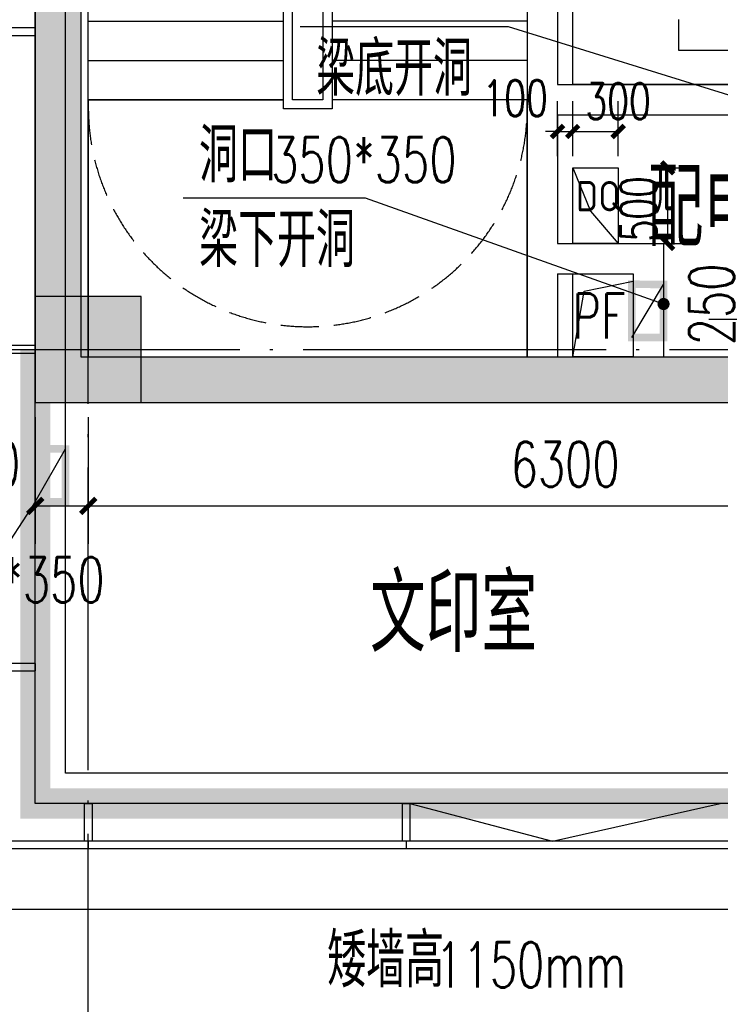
# Model space of a CAD drawing. Extents: x 797781 to 1255204, y 21234 to 1024248.
# Tile 672 of 1056: x 896055 to 900683, y 756704 to 763210. Entities that reach past the tile are written whole.
import ezdxf

# ---------------------------------------------------------------- set-up
doc = ezdxf.new("R2010")
doc.units = 0
doc.header["$LTSCALE"] = 1000
doc.header["$MEASUREMENT"] = 0
for name, pattern in [('230303生产综合楼-平面图_t8$0$DASH', [0.35, 0.25, -0.1]), ('230303生产综合楼-平面图_t8$0$DOTE', [2.42, 2, -0.2, 0.02, -0.2]), ('__DASH', [0.35, 0.25, -0.1])]:
    doc.linetypes.add(name, pattern=pattern)
for name, color, linetype in [('230303生产综合楼-平面图_t8$0$3T_WOOD', 21, 'Continuous'), ('230303生产综合楼-平面图_t8$0$COLUMN', 40, 'Continuous'), ('230303生产综合楼-平面图_t8$0$CURTWALL', 4, 'Continuous'), ('230303生产综合楼-平面图_t8$0$DIM_LEAD', 3, 'Continuous'), ('230303生产综合楼-平面图_t8$0$DIM_SYMB', 3, 'Continuous'), ('230303生产综合楼-平面图_t8$0$DOTE', 1, '230303生产综合楼-平面图_t8$0$DOTE'), ('230303生产综合楼-平面图_t8$0$EVTR', 2, 'Continuous'), ('230303生产综合楼-平面图_t8$0$H-楼板留洞', 6, 'Continuous'), ('230303生产综合楼-平面图_t8$0$PUB_DIM', 3, 'Continuous'), ('230303生产综合楼-平面图_t8$0$PUB_HATCH', 8, 'Continuous'), ('230303生产综合楼-平面图_t8$0$PUB_TEXT', 7, 'Continuous'), ('230303生产综合楼-平面图_t8$0$STAIR', 2, 'Continuous'), ('230303生产综合楼-平面图_t8$0$WALL', 40, 'Continuous'), ('230303生产综合楼-平面图_t8$0$条件', 7, 'Continuous'), ('230303生产综合楼-平面图_t8$0$板洞', 6, 'Continuous'), ('230303生产综合楼-平面图_t8$0$水管', 4, 'Continuous'), ('230303生产综合楼-平面图_t8$0$看线', 115, 'Continuous'), ('230303生产综合楼-平面图_t8$0$轮廓', 2, 'Continuous'), ('230303生产综合楼-平面图_t8$0$通风', 7, 'Continuous'), ('DIM_LEAD', 3, 'Continuous'), ('DIM_SYMB', 3, 'Continuous'), ('PUB_DIM', 3, 'Continuous'), ('PUB_HATCH', 8, 'Continuous'), ('PUB_TEXT', 7, 'Continuous'), ('TEL_TEXT', 7, 'Continuous'), ('电-强电平面-标注', 3, 'Continuous')]:
    doc.layers.add(name, color=color, linetype=linetype)
doc.styles.add('230303生产综合楼-平面图_t8$0$_TCH_DIM', font='SIMPLEX', dxfattribs={"bigfont": 'GBCBIG'})
doc.styles.add('230303生产综合楼-平面图_T8$0$_TCH_DIM_T3', font='SIMPLEX', dxfattribs={"width": 0.705882, "bigfont": 'GBCBIG'})
doc.styles.add('_TCH_DIM', font='SIMPLEX', dxfattribs={"bigfont": 'GBCBIG'})
doc.styles.add('_TCH_DIM_T3', font='SIMPLEX', dxfattribs={"width": 0.705882, "bigfont": 'GBCBIG'})
doc.styles.get("Standard").update_dxf_attribs({"font": 'gbenor.shx', "bigfont": 'gbcbig.shx'})
doc.dimstyles.new('230303生产综合楼-平面图_T8$0$_TCH_ARCH&&100', dxfattribs={"dimtxt": 297.5, "dimasz": 100, "dimexe": 250, "dimexo": 300, "dimgap": 126.25, "dimtad": 1, "dimdec": 0, "dimzin": 0, "dimdsep": 46, "dimtxsty": '230303生产综合楼-平面图_T8$0$_TCH_DIM_T3', "dimblk": '230303生产综合楼-平面图_t8$0$_ArchTick', "dimcen": 0.09, "dimclrt": 7, "dimazin": 2, "dimtfac": 1, "dimtdec": 0, "dimtix": 1, "dimtmove": 2, "dimatfit": 3, "dimfxl": 1, "dimtolj": 1, "dimtzin": 0, "dimarcsym": 0})
doc.dimstyles.new('_TCH_ARCH&&80', dxfattribs={"dimtxt": 238, "dimasz": 80, "dimexe": 200, "dimexo": 240, "dimgap": 101, "dimtad": 1, "dimdec": 0, "dimzin": 0, "dimdsep": 46, "dimtxsty": '_TCH_DIM_T3', "dimblk": 'ARCHTICK', "dimcen": 0.09, "dimclrt": 7, "dimazin": 2, "dimtfac": 1, "dimtdec": 0, "dimtix": 1, "dimtmove": 2, "dimatfit": 3, "dimfxl": 1, "dimtolj": 1, "dimtzin": 0, "dimarcsym": 0})

# ---------------------------------------------------------------- blocks, each defined once
blk = doc.blocks.new('AQ9-10')
at = {"color": 6, "linetype": '__DASH', "ltscale": 4, "const_width": 200}
blk.add_lwpolyline([(1014066.2, 663199.9), (1014066.2, 660199.9), (1020716.2, 660199.9)], dxfattribs=at)
at = {"layer": 'DIM_SYMB'}
blk.add_lwpolyline([(1017949.1, 658872, 0, 0, 0), (1015533.4, 658872, 0, 0, 0), (1015533.4, 659899.9, 80, 0, 0), (1015533.4, 660199.9, 0, 0, 0)], format="xyseb", dxfattribs=at)
at = {"layer": 'PUB_TEXT', "style": '_TCH_DIM'}
blk.add_text('矮墙高', height=357.45, dxfattribs=at).set_placement((1015994.2, 658984.5))
at = {"layer": 'PUB_TEXT', "style": '_TCH_DIM', "width": 0.705882}
blk.add_text('1150mm', height=297.5, dxfattribs=at).set_placement((1016709.1, 658984.5))
blk = doc.blocks.new('ddddkkkkk')
at = {"layer": 'TEL_TEXT', "color": 3, "linetype": 'ByBlock'}
for p, q in [((1870760.3, -13731.7), (1870877.7, -14019.1)), ((1870877.7, -14019.1), (1871060.3, -14231.7))]:
    blk.add_line(p, q, dxfattribs=at)
blk.add_lwpolyline([(1871060.3, -13731.7), (1871060.3, -14231.7), (1870760.3, -14231.7), (1870760.3, -13731.7)], close=True, dxfattribs=at)
blk = doc.blocks.new('_ArchTick')
at = {"color": 0, "linetype": 'ByBlock', "const_width": 0.4}
blk.add_lwpolyline([(-0.5, -0.5), (0.5, 0.5)], dxfattribs=at)
blk = doc.blocks.new('*D6728')
at = {"layer": 'Defpoints', "color": 0, "transparency": 16777216}
for p in [(795537.1, 568966), (795864.7, 568966), (795537.1, 568466)]:
    blk.add_point(p, dxfattribs=at)
at = {"layer": 'PUB_DIM', "color": 0, "lineweight": -2, "transparency": 16777216}
for p, q in [((795777.1, 568966), (796064.7, 568966)), ((795864.7, 568466), (795864.7, 568966)), ((795777.1, 568466), (796064.7, 568466))]:
    blk.add_line(p, q, dxfattribs=at)
at = {"layer": 'PUB_DIM', "color": 0, "lineweight": -2, "transparency": 16777216, "xscale": 80, "yscale": 80, "zscale": 80}
for p, rotation in [((795864.7, 568966), 90), ((795864.7, 568466), 270)]:
    blk.add_blockref('_ArchTick', p, dxfattribs=dict(at, rotation=rotation))
at = {"layer": 'PUB_DIM', "color": 7, "transparency": 16777216, "insert": (795671.6, 568695), "char_height": 238, "attachment_point": 5, "rotation": 90, "style": '_TCH_DIM_T3'}
blk.add_mtext('\\A1;500', dxfattribs=at)
blk = doc.blocks.new('*D6729')
at = {"layer": 'Defpoints', "color": 0, "transparency": 16777216}
for p in [(795237.1, 569206), (795137.1, 568803.3), (795237.1, 568803.3)]:
    blk.add_point(p, dxfattribs=at)
at = {"layer": 'PUB_DIM', "color": 0, "lineweight": -2, "transparency": 16777216}
for p, q in [((795137.1, 569043.3), (795137.1, 569406)), ((795237.1, 569043.3), (795237.1, 569406)), ((795137.1, 569206), (795057.1, 569206)), ((795137.1, 569206), (795237.1, 569206)), ((795237.1, 569206), (795317.1, 569206))]:
    blk.add_line(p, q, dxfattribs=at)
at = {"layer": 'PUB_DIM', "color": 0, "lineweight": -2, "transparency": 16777216, "xscale": 80, "yscale": 80, "zscale": 80}
blk.add_blockref('_ArchTick', (795137.1, 569206), dxfattribs=at)
at = {"layer": 'PUB_DIM', "color": 0, "lineweight": -2, "transparency": 16777216, "xscale": 80, "yscale": 80, "zscale": 80, "rotation": 180}
blk.add_blockref('_ArchTick', (795237.1, 569206), dxfattribs=at)
at = {"layer": 'PUB_DIM', "color": 7, "transparency": 16777216, "insert": (794857.1, 569426), "char_height": 238, "attachment_point": 5, "style": '_TCH_DIM_T3'}
blk.add_mtext('\\A1;100', dxfattribs=at)
blk = doc.blocks.new('*D6730')
at = {"layer": 'Defpoints', "color": 0, "transparency": 16777216}
for p in [(795537.1, 569206), (795237.1, 568803.3), (795537.1, 568803.3)]:
    blk.add_point(p, dxfattribs=at)
at = {"layer": 'PUB_DIM', "color": 0, "lineweight": -2, "transparency": 16777216}
for p, q in [((795237.1, 569043.3), (795237.1, 569406)), ((795537.1, 569043.3), (795537.1, 569406)), ((795237.1, 569206), (795537.1, 569206))]:
    blk.add_line(p, q, dxfattribs=at)
at = {"layer": 'PUB_DIM', "color": 0, "lineweight": -2, "transparency": 16777216, "xscale": 80, "yscale": 80, "zscale": 80, "rotation": 180}
blk.add_blockref('_ArchTick', (795237.1, 569206), dxfattribs=at)
at = {"layer": 'PUB_DIM', "color": 0, "lineweight": -2, "transparency": 16777216, "xscale": 80, "yscale": 80, "zscale": 80}
blk.add_blockref('_ArchTick', (795537.1, 569206), dxfattribs=at)
at = {"layer": 'PUB_DIM', "color": 7, "transparency": 16777216, "insert": (795537.1, 569406), "char_height": 238, "attachment_point": 5, "style": '_TCH_DIM_T3'}
blk.add_mtext('\\A1;300', dxfattribs=at)
blk = doc.blocks.new('230303生产综合楼-平面图_t8$0$10FND')
at = {"layer": '230303生产综合楼-平面图_t8$0$DIM_LEAD'}
blk.add_line((1095251.1, 559973.9), (1094746.6, 559205.4), dxfattribs=at)
at = {"layer": '230303生产综合楼-平面图_t8$0$通风', "color": 1, "const_width": 50, "elevation": 6100}
blk.add_lwpolyline([(1095451.1, 560323.9), (1095451.1, 559973.9), (1095251.1, 559973.9), (1095251.1, 560325.8), (1095451.1, 560323.9)], dxfattribs=at)
at = {"layer": '230303生产综合楼-平面图_t8$0$通风', "color": 1, "elevation": 6100}
blk.add_lwpolyline([(1095251.1, 559973.9), (1095451.1, 560323.9)], dxfattribs=at)
at = {"layer": '230303生产综合楼-平面图_t8$0$PUB_TEXT', "style": '230303生产综合楼-平面图_t8$0$_TCH_DIM'}
blk.add_text('防雨百叶洞口', height=357.45, dxfattribs=at).set_placement((1093055.2, 559310.4))
at = {"layer": '230303生产综合楼-平面图_t8$0$PUB_TEXT', "style": '230303生产综合楼-平面图_t8$0$_TCH_DIM', "width": 0.705882}
blk.add_text('350*350', height=297.5, dxfattribs=at).set_placement((1094484.9, 559310.4))
blk = doc.blocks.new('230303生产综合楼-平面图_t8$0$6WLGJ')
at = {"layer": '230303生产综合楼-平面图_t8$0$3T_WOOD'}
for points in [[(1012941.3, 372111.9), (1012941.3, 372061.9), (1013191.4, 372061.9), (1013191.4, 372111.9)], [(1012941.3, 370011.9), (1012941.3, 369961.9), (1013191.4, 369961.9), (1013191.4, 370011.9)], [(1012941.3, 367911.9), (1012941.3, 367861.9), (1013191.4, 367861.9), (1013191.4, 367911.9)], [(1013566.3, 366736.9), (1013516.3, 366736.9), (1013516.3, 366986.9), (1013566.3, 366986.9)], [(1015666.3, 366736.9), (1015616.3, 366736.9), (1015616.3, 366986.9), (1015666.3, 366986.9)]]:
    blk.add_lwpolyline(points, close=True, dxfattribs=at)
for points in [[(1013541.3, 366736.9), (1013541.4, 366686.9)], [(1013541.3, 366736.9), (1013541.4, 366686.9)], [(1015641.3, 366736.9), (1015641.4, 366686.9)]]:
    blk.add_lwpolyline(points, dxfattribs=at)
blk = doc.blocks.new('230303生产综合楼-平面图_t8$0$_ArchTick')
at = {"color": 0, "linetype": 'ByBlock', "const_width": 0.3}
blk.add_lwpolyline([(-0.5, -0.5), (0.5, 0.5)], dxfattribs=at)
blk = doc.blocks.new('*D6266')
at = {"layer": '230303生产综合楼-平面图_t8$0$PUB_DIM', "color": 0, "lineweight": -2, "transparency": 16777216}
for p, q in [((722698.3, 272019.9), (722698.3, 271184)), ((723048.3, 272019.9), (723048.3, 271184)), ((722698.3, 271434), (723048.3, 271434))]:
    blk.add_line(p, q, dxfattribs=at)
at = {"layer": 'Defpoints', "color": 0, "transparency": 16777216}
for p in [(722698.3, 272319.9), (723048.3, 272319.9), (723048.3, 271434)]:
    blk.add_point(p, dxfattribs=at)
at = {"layer": '230303生产综合楼-平面图_t8$0$PUB_DIM', "color": 0, "lineweight": -2, "transparency": 16777216, "xscale": 100, "yscale": 100, "zscale": 100, "rotation": 180}
blk.add_blockref('230303生产综合楼-平面图_t8$0$_ArchTick', (722698.3, 271434), dxfattribs=at)
at = {"layer": '230303生产综合楼-平面图_t8$0$PUB_DIM', "color": 0, "lineweight": -2, "transparency": 16777216, "xscale": 100, "yscale": 100, "zscale": 100}
blk.add_blockref('230303生产综合楼-平面图_t8$0$_ArchTick', (723048.3, 271434), dxfattribs=at)
at = {"layer": '230303生产综合楼-平面图_t8$0$PUB_DIM', "color": 7, "transparency": 16777216, "insert": (722328.3, 271709), "char_height": 297.5, "attachment_point": 5, "style": '230303生产综合楼-平面图_T8$0$_TCH_DIM_T3'}
blk.add_mtext('\\A1;350', dxfattribs=at)
blk = doc.blocks.new('*D6267')
at = {"layer": '230303生产综合楼-平面图_t8$0$PUB_DIM', "color": 0, "lineweight": -2, "transparency": 16777216}
for p, q in [((723048.3, 272019.9), (723048.3, 271184)), ((729348.3, 272019.9), (729348.3, 271184)), ((723048.3, 271434), (729348.3, 271434))]:
    blk.add_line(p, q, dxfattribs=at)
at = {"layer": 'Defpoints', "color": 0, "transparency": 16777216}
for p in [(723048.3, 272319.9), (729348.3, 272319.9), (729348.3, 271434)]:
    blk.add_point(p, dxfattribs=at)
at = {"layer": '230303生产综合楼-平面图_t8$0$PUB_DIM', "color": 0, "lineweight": -2, "transparency": 16777216, "xscale": 100, "yscale": 100, "zscale": 100, "rotation": 180}
blk.add_blockref('230303生产综合楼-平面图_t8$0$_ArchTick', (723048.3, 271434), dxfattribs=at)
at = {"layer": '230303生产综合楼-平面图_t8$0$PUB_DIM', "color": 0, "lineweight": -2, "transparency": 16777216, "xscale": 100, "yscale": 100, "zscale": 100}
blk.add_blockref('230303生产综合楼-平面图_t8$0$_ArchTick', (729348.3, 271434), dxfattribs=at)
at = {"layer": '230303生产综合楼-平面图_t8$0$PUB_DIM', "color": 7, "transparency": 16777216, "insert": (726198.3, 271709), "char_height": 297.5, "attachment_point": 5, "style": '230303生产综合楼-平面图_T8$0$_TCH_DIM_T3'}
blk.add_mtext('\\A1;6300', dxfattribs=at)
blk = doc.blocks.new('*D6269')
at = {"layer": '230303生产综合楼-平面图_t8$0$PUB_DIM', "color": 0, "lineweight": -2, "transparency": 16777216}
for p, q in [((727441.9, 272667.8), (727441.9, 272767.8)), ((727148.3, 272667.8), (727691.9, 272667.8)), ((727441.9, 272417.9), (727441.9, 272667.8)), ((727148.3, 272417.9), (727691.9, 272417.9)), ((727441.9, 272417.9), (727441.9, 272317.9))]:
    blk.add_line(p, q, dxfattribs=at)
at = {"layer": 'Defpoints', "color": 0, "transparency": 16777216}
for p in [(726848.3, 272667.8), (727441.9, 272667.8), (726848.3, 272417.9)]:
    blk.add_point(p, dxfattribs=at)
at = {"layer": '230303生产综合楼-平面图_t8$0$PUB_DIM', "color": 0, "lineweight": -2, "transparency": 16777216, "xscale": 100, "yscale": 100, "zscale": 100}
for p, rotation in [((727441.9, 272667.8), 270), ((727441.9, 272417.9), 90)]:
    blk.add_blockref('230303生产综合楼-平面图_t8$0$_ArchTick', p, dxfattribs=dict(at, rotation=rotation))
at = {"layer": '230303生产综合楼-平面图_t8$0$PUB_DIM', "color": 7, "transparency": 16777216, "insert": (727166.9, 272765.4), "char_height": 297.5, "attachment_point": 5, "rotation": 90, "style": '230303生产综合楼-平面图_T8$0$_TCH_DIM_T3'}
blk.add_mtext('\\A1;250', dxfattribs=at)
blk = doc.blocks.new('_FZH')
blk.add_lwpolyline([(-0.5, -0.5), (0.5, -0.5), (0.5, 0.5), (-0.5, 0.5)], close=True)
at = {"layer": 'PUB_HATCH'}
blk.add_solid([(-0.5, -0.5), (0.5, -0.5), (-0.5, 0.5), (0.5, 0.5)], dxfattribs=at)
blk = doc.blocks.new('6-8FQD')
at = {"layer": 'DIM_LEAD'}
for p, q in [((794812.7, 569897.4), (793437.4, 569897.4)), ((798037.1, 568897.4), (794812.7, 569897.4))]:
    blk.add_line(p, q, dxfattribs=at)
at = {"layer": '电-强电平面-标注', "color": 3}
blk.add_blockref('ddddkkkkk', (-1075523.2, 582697.8), dxfattribs=at)
at = {"layer": 'PUB_TEXT', "style": '_TCH_DIM'}
blk.add_text('梁底开洞', height=357.45, dxfattribs=at).set_placement((793542.4, 569442.4))
at = {"layer": 'PUB_TEXT'}
blk.add_text('DQ', height=200, dxfattribs=at).set_placement((795258.8, 568678.7))
at = {"layer": 'PUB_DIM'}
for base, p1, p2, angle, picture, middle in [((795237.1, 569206), (795137.1, 568803.3), (795237.1, 568803.3), 0, '*D6729', (794857.1, 569426)), ((795537.1, 569206), (795237.1, 568803.3), (795537.1, 568803.3), 0, '*D6730', (795537.1, 569406)), ((795864.7, 568966), (795537.1, 568466), (795537.1, 568966), 90, '*D6728', (795671.6, 568695))]:
    dim = blk.add_linear_dim(base=base, p1=p1, p2=p2, angle=angle, dimstyle='_TCH_ARCH&&80', dxfattribs=at)
    dim.commit()
    dim.dimension.update_dxf_attribs({"geometry": picture, "text_midpoint": middle, "dimtype": 161})
blk = doc.blocks.new('230303生产综合楼-平面图_t8$0$HXT-2')
at = {"layer": '230303生产综合楼-平面图_t8$0$PUB_HATCH'}
for points in [[(722698.3, 275767.9), (722698.3, 272117.9), (722998.3, 272417.9), (722998.3, 275767.9)], [(722998.3, 272417.9), (722698.3, 272117.9), (726048.3, 272117.9), (726048.3, 272417.9)], [(726048.3, 272417.9), (726048.3, 272117.9), (726748.3, 272117.9), (726748.3, 272417.9)], [(726748.3, 272417.9), (726748.3, 272117.9), (729348.3, 272117.9), (729048.3, 272417.9)]]:
    blk.add_hatch(color=256, dxfattribs=at).paths.add_polyline_path(points)
at = {"layer": '230303生产综合楼-平面图_t8$0$DIM_LEAD'}
for p, q in [((724880.4, 273467), (723675.1, 273467)), ((726848.3, 272767.9), (724880.4, 273467))]:
    blk.add_line(p, q, dxfattribs=at)
at = {"layer": '230303生产综合楼-平面图_t8$0$DIM_LEAD', "const_width": 40}
blk.add_lwpolyline([(726867.2, 272761.2, 1), (726829.5, 272774.6, 1)], format="xyb", close=True, dxfattribs=at)
at = {"layer": '230303生产综合楼-平面图_t8$0$DIM_SYMB'}
blk.add_lwpolyline([(723723.3, 277367.9, 0, 0, 0), (723723.3, 273267.9, 0, 0, 0), (725273.3, 273267.9, 0, 0, 0), (725273.3, 275117.9, 80, 0, 0), (725273.3, 275417.9, 0, 0, 0)], format="xyseb", dxfattribs=at)
at = {"layer": '230303生产综合楼-平面图_t8$0$EVTR'}
for p, q in [((726948.3, 274442.9), (726948.3, 274647.9)), ((728298.3, 274442.9), (726948.3, 274442.9))]:
    blk.add_line(p, q, dxfattribs=at)
at = {"layer": '230303生产综合楼-平面图_t8$0$H-楼板留洞'}
blk.add_lwpolyline([(726248.3, 272967.9), (726648.3, 272967.9), (726648.3, 272417.9), (726248.3, 272417.9)], close=True, dxfattribs=at)
at = {"layer": '230303生产综合楼-平面图_t8$0$STAIR'}
for p, q in [((723048.3, 272817.9), (723048.3, 280517.9)), ((723048.3, 274117.9), (723048.3, 277237.9)), ((724338.3, 274057.9), (724338.3, 277297.9)), ((724398.3, 274117.9), (724398.3, 277237.9)), ((724398.3, 274117.9), (724398.3, 277237.9)), ((725948.3, 275879.9), (725948.3, 274117.9)), ((724598.3, 275100.4), (724598.3, 274117.9)), ((724598.3, 275100.4), (724598.3, 274117.9)), ((724658.3, 275135.1), (724658.3, 274057.9)), ((723048.3, 274637.9), (724338.3, 274637.9)), ((725948.3, 274637.9), (724658.3, 274637.9)), ((723048.3, 274377.9), (724338.3, 274377.9)), ((725948.3, 274377.9), (724658.3, 274377.9)), ((723048.3, 274117.9), (724338.3, 274117.9)), ((723048.3, 274117.9), (723048.3, 272417.9)), ((724338.3, 274117.9), (723048.3, 274117.9)), ((724598.3, 274117.9), (724398.3, 274117.9)), ((724598.3, 274117.9), (724398.3, 274117.9)), ((725948.3, 274117.9), (724658.3, 274117.9)), ((725948.3, 274117.9), (724658.3, 274117.9)), ((725948.3, 272417.9), (725948.3, 274117.9)), ((724658.3, 274057.9), (724338.3, 274057.9)), ((723048.3, 272417.9), (725948.3, 272417.9))]:
    blk.add_line(p, q, dxfattribs=at)
at = {"layer": '230303生产综合楼-平面图_t8$0$WALL'}
for p, q in [((725948.3, 276817.9), (725948.3, 274117.9)), ((726148.3, 276717.9), (726148.3, 274217.9)), ((722698.3, 275767.9), (722698.3, 272117.9)), ((722998.3, 275767.9), (722998.3, 272417.9)), ((726148.3, 274217.9), (729048.3, 274217.9)), ((725948.3, 274117.9), (725948.3, 273067.9)), ((726148.3, 274017.9), (729048.3, 274017.9)), ((726148.3, 274017.9), (726148.3, 273167.9)), ((726148.3, 273167.9), (726848.3, 273167.9)), ((726848.3, 273167.9), (726848.3, 272417.9)), ((725948.3, 273067.9), (725948.3, 272417.9)), ((726148.3, 272967.9), (726648.3, 272967.9)), ((726148.3, 272967.9), (726148.3, 272417.9)), ((726648.3, 272967.9), (726648.3, 272417.9)), ((722998.3, 272417.9), (726048.3, 272417.9)), ((726048.3, 272417.9), (726748.3, 272417.9)), ((726748.3, 272417.9), (729048.3, 272417.9)), ((722698.3, 272117.9), (726048.3, 272117.9)), ((726048.3, 272117.9), (726748.3, 272117.9)), ((726748.3, 272117.9), (729348.3, 272117.9))]:
    blk.add_line(p, q, dxfattribs=at)
at = {"layer": '230303生产综合楼-平面图_t8$0$条件', "color": 1, "const_width": 50, "elevation": 3050}
blk.add_lwpolyline([(726848.3, 272896.8), (726848.3, 272546.8), (726639.6, 272546.8), (726639.6, 272898.7), (726848.3, 272896.8)], dxfattribs=at)
at = {"layer": '230303生产综合楼-平面图_t8$0$条件', "color": 1, "elevation": 3050}
blk.add_lwpolyline([(726639.6, 272546.8), (726848.3, 272896.8)], dxfattribs=at)
at = {"layer": '230303生产综合楼-平面图_t8$0$板洞'}
blk.add_lwpolyline([(728998.3, 274217.9), (726248.3, 274217.9), (726248.3, 276717.9), (728998.3, 276717.9)], close=True, dxfattribs=at)
blk.add_lwpolyline([(726248.3, 272417.9), (726323.1, 272851.9), (726648.3, 272917.9)], dxfattribs=at)
at = {"layer": '230303生产综合楼-平面图_t8$0$轮廓', "linetype": '230303生产综合楼-平面图_t8$0$DASH'}
blk.add_arc((724498.3, 274067.9), 1450, 180.00129, 359.99871, dxfattribs=at)
at = {"layer": '230303生产综合楼-平面图_t8$0$PUB_TEXT', "style": '230303生产综合楼-平面图_t8$0$_TCH_DIM'}
for s, height, p in [('洞口', 357.45, (723780.1, 273572)), ('配电配线间', 510.64, (726743.6, 273149.6)), ('梁下开洞', 357.45, (723780.1, 273012))]:
    blk.add_text(s, height=height, dxfattribs=at).set_placement(p)
at = {"layer": '230303生产综合楼-平面图_t8$0$PUB_TEXT', "style": '230303生产综合楼-平面图_t8$0$_TCH_DIM', "width": 0.705882}
for s, p in [('350*350', (724256.7, 273572)), ('PF', (726245.6, 272538.9))]:
    blk.add_text(s, height=297.5, dxfattribs=at).set_placement(p)
at = {"layer": '230303生产综合楼-平面图_t8$0$PUB_DIM'}
for base, p1, p2, angle, picture, middle in [((727441.9, 272667.8), (726848.3, 272417.9), (726848.3, 272667.8), 90, '*D6269', (727166.9, 272765.4)), ((723048.3, 271434), (722698.3, 272319.9), (723048.3, 272319.9), 0, '*D6266', (722328.3, 271709))]:
    dim = blk.add_linear_dim(base=base, p1=p1, p2=p2, angle=angle, dimstyle='230303生产综合楼-平面图_T8$0$_TCH_ARCH&&100', dxfattribs=at)
    dim.commit()
    dim.dimension.update_dxf_attribs({"geometry": picture, "text_midpoint": middle, "dimtype": 161})
dim = blk.add_aligned_dim(p1=(723048.3, 272319.9), p2=(729348.3, 272319.9), distance=-885.9, dimstyle='230303生产综合楼-平面图_T8$0$_TCH_ARCH&&100', dxfattribs=at)
dim.commit()
dim.dimension.update_dxf_attribs({"geometry": '*D6267', "text_midpoint": (726198.3, 271709)})

msp = doc.modelspace()

# ---------------------------------------------------------------- linework, layer by layer
at = {"layer": '230303生产综合楼-平面图_t8$0$CURTWALL'}
for points in [[(895858, 781131.3), (963708, 781131.3), (989558, 778451.4), (989558, 757731.3), (895858, 757731.3)], [(895908, 781081.3), (963705.4, 781081.3), (989508, 778406.3), (989508, 757781.3), (895908, 757781.3)], [(896158, 780831.3), (963692.5, 780831.3), (989258, 778180.9), (989258, 758031.3), (896158, 758031.3)]]:
    msp.add_lwpolyline(points, close=True, dxfattribs=at)
msp.add_lwpolyline([(898633, 758031.3), (899574.8, 757781.3), (900683, 758031.3)], dxfattribs=at)
at = {"layer": '230303生产综合楼-平面图_t8$0$DOTE'}
for p, q in [((896508, 755831.3), (896508, 783831.3)), ((895508, 761031.3), (989908, 761031.3))]:
    msp.add_line(p, q, dxfattribs=at)
at = {"layer": '230303生产综合楼-平面图_t8$0$PUB_HATCH', "color": 8}
msp.add_lwpolyline([(989058, 764831.3), (989058, 758231.3), (896358, 758231.3), (896358, 764331.3)], dxfattribs=at)
at = {"layer": '230303生产综合楼-平面图_t8$0$看线'}
msp.add_lwpolyline([(895458, 781531.3), (964094.7, 781531.3), (989958, 778811.6), (989958, 757331.3), (895458, 757331.3)], close=True, dxfattribs=at)

# ---------------------------------------------------------------- block references
for name, p in [('AQ9-10', (-117908.2, 97831.4)), ('230303生产综合楼-平面图_t8$0$6WLGJ', (-117033.3, 391044.5)), ('230303生产综合楼-平面图_t8$0$10FND', (-199093.1, 200049.5)), ('6-8FQD', (104470.9, 193265.3))]:
    msp.add_blockref(name, p)
at = {"layer": '230303生产综合楼-平面图_t8$0$COLUMN', "xscale": 700, "yscale": 700, "zscale": 700}
msp.add_blockref('_FZH', (896508, 761031.3), dxfattribs=at)
at = {"layer": '230303生产综合楼-平面图_t8$0$水管'}
msp.add_blockref('230303生产综合楼-平面图_t8$0$HXT-2', (173459.7, 488563.4), dxfattribs=at)

# ---------------------------------------------------------------- texts
at = {"layer": '230303生产综合楼-平面图_t8$0$PUB_TEXT', "style": '230303生产综合楼-平面图_t8$0$_TCH_DIM'}
msp.add_text('文印室', height=510.64, dxfattribs=at).set_placement((898369.3, 759031.4))

doc.saveas('drawing.dxf')
